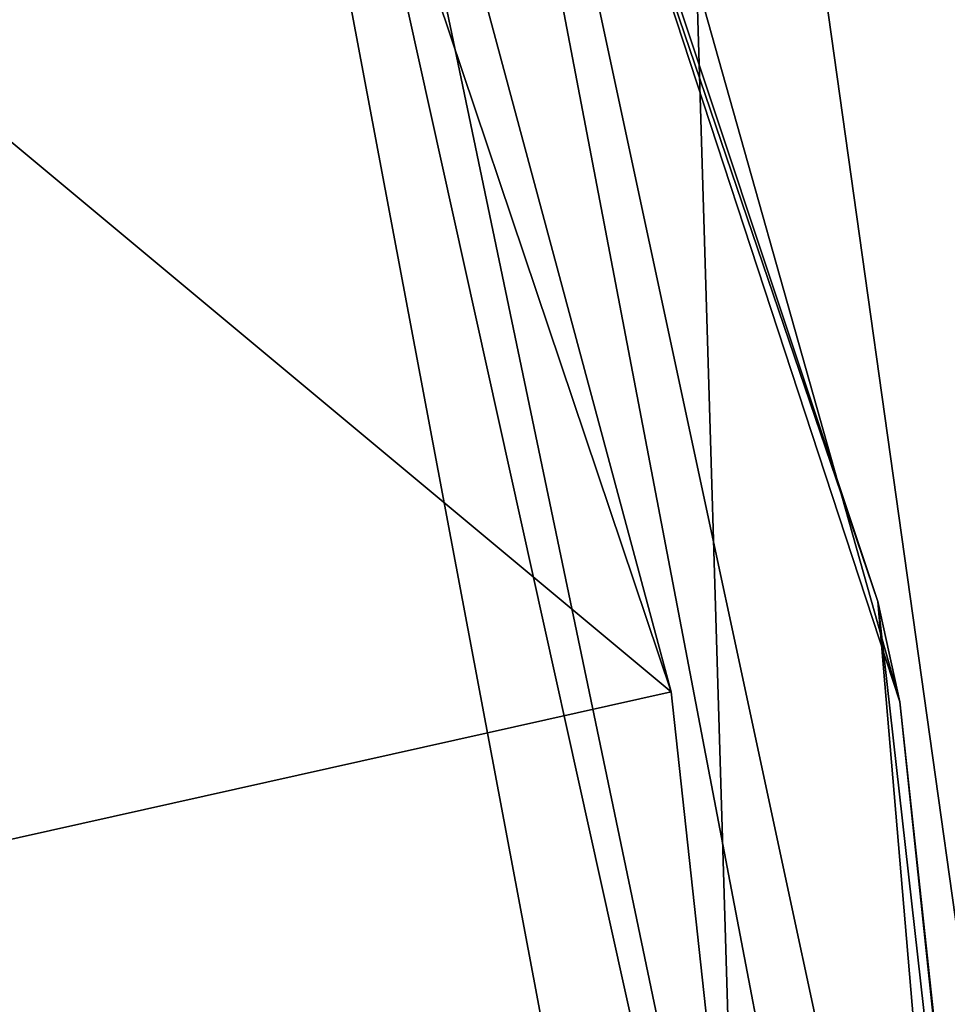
# Model space of a CAD drawing. Header units: millimetres. Extents: x -455 to 455, y -678 to 20.
# Tile 501 of 656: x -4.04 to -2.78, y -38.87 to -37.53. Entities that reach past the tile are written whole.
import ezdxf

# ---------------------------------------------------------------- set-up
doc = ezdxf.new("R2010")
doc.units = ezdxf.units.MM
doc.header["$LTSCALE"] = 65.185185
for name, color, linetype in [('362', 7, 'CONTINUOUS'), ('446', 7, 'CONTINUOUS'), ('448', 7, 'CONTINUOUS'), ('449', 7, 'CONTINUOUS'), ('450', 7, 'CONTINUOUS'), ('451', 7, 'CONTINUOUS')]:
    doc.layers.add(name, color=color, linetype=linetype)

msp = doc.modelspace()

# ---------------------------------------------------------------- linework, layer by layer
at = {"layer": '362', "linetype": 'CONTINUOUS'}
for points in [[(-2, -74.7, 19.85), (-2, 0, 19.85), (-4.0572, -6.3538, 19.0336), (-2, -74.7, 19.85)], [(-2, -74.7, 19.85), (-4.0572, -6.3538, 19.0336), (-4.1213, -74.7, 18.9713), (-2, -74.7, 19.85)]]:
    msp.add_3dface(points, dxfattribs=at)
at = {"layer": '446', "linetype": 'CONTINUOUS'}
for points in [[(-3.1547, -38.4462, -13.9456), (-5.9224, -36.1409, -14.5186), (-4.2033, -35.3317, -14.5211), (-3.1547, -38.4462, -13.9456)], [(-5.0092, -38.8603, -13.9443), (-5.9224, -36.1409, -14.5186), (-3.1547, -38.4462, -13.9456), (-5.0092, -38.8603, -13.9443)], [(-2.8001, -41.7104, -13.3424), (-5.0092, -38.8603, -13.9443), (-3.1547, -38.4462, -13.9456), (-2.8001, -41.7104, -13.3424)], [(-2.8001, -41.7104, -13.3424), (-4.7001, -41.7104, -13.3424), (-5.0092, -38.8603, -13.9443), (-2.8001, -41.7104, -13.3424)]]:
    msp.add_3dface(points, dxfattribs=at)
at = {"layer": '448', "linetype": 'CONTINUOUS'}
for points in [[(-3.9522, -35.1598, -14.2252), (-2.5879, -41.6923, -13.2563), (-4.0198, -35.2307, -14.4377), (-3.9522, -35.1598, -14.2252)], [(-2.5879, -41.6923, -13.2563), (-3.9522, -35.1598, -14.2252), (-2.8745, -38.3238, -13.6512), (-2.5879, -41.6923, -13.2563)], [(-3.1547, -38.4462, -13.9456), (-4.2033, -35.3317, -14.5211), (-4.0198, -35.2307, -14.4377), (-3.1547, -38.4462, -13.9456)], [(-2.5879, -41.6923, -13.2563), (-2.8001, -41.7104, -13.3424), (-4.0198, -35.2307, -14.4377), (-2.5879, -41.6923, -13.2563)], [(-2.8001, -41.7104, -13.3424), (-3.1547, -38.4462, -13.9456), (-4.0198, -35.2307, -14.4377), (-2.8001, -41.7104, -13.3424)], [(-2.5001, -41.6503, -13.0482), (-2.5879, -41.6923, -13.2563), (-2.8745, -38.3238, -13.6512), (-2.5001, -41.6503, -13.0482)]]:
    msp.add_3dface(points, dxfattribs=at)
at = {"layer": '449', "linetype": 'CONTINUOUS'}
for points in [[(-2.8745, -38.3238, -13.6512), (-3.9522, -35.1598, -14.2252), (-3.8636, -35.3533, -10.15), (-2.8745, -38.3238, -13.6512)], [(-2.8447, -38.4596, -6.65), (-2.8745, -38.3238, -13.6512), (-3.8636, -35.3533, -10.15), (-2.8447, -38.4596, -6.65)], [(-3.8636, -35.3533, -6.65), (-2.8447, -38.4596, -6.65), (-3.8636, -35.3533, -10.15), (-3.8636, -35.3533, -6.65)], [(-2.5001, -41.6503, -13.0482), (-2.8745, -38.3238, -13.6512), (-2.8447, -38.4596, -6.65), (-2.5001, -41.6503, -13.0482)], [(-2.5, -41.7104, -6.65), (-2.5001, -41.6503, -13.0482), (-2.8447, -38.4596, -6.65), (-2.5, -41.7104, -6.65)]]:
    msp.add_3dface(points, dxfattribs=at)
at = {"layer": '450', "linetype": 'CONTINUOUS'}
for points in [[(-2.8447, -38.4596, -6.65), (-3.8636, -35.3533, -6.65), (-3.7044, -35.4129, -6.3236), (-2.8447, -38.4596, -6.65)], [(-2.3536, -41.7104, -6.2964), (-2.5, -41.7104, -6.65), (-3.7044, -35.4129, -6.3236), (-2.3536, -41.7104, -6.2964)], [(-2.5, -41.7104, -6.65), (-2.8447, -38.4596, -6.65), (-3.7044, -35.4129, -6.3236), (-2.5, -41.7104, -6.65)], [(-3.2122, -35.6013, -6.15), (-2.3536, -41.7104, -6.2964), (-3.7044, -35.4129, -6.3236), (-3.2122, -35.6013, -6.15)], [(-2.306, -38.5963, -6.15), (-2.3536, -41.7104, -6.2964), (-3.2122, -35.6013, -6.15), (-2.306, -38.5963, -6.15)]]:
    msp.add_3dface(points, dxfattribs=at)
at = {"layer": '451', "linetype": 'CONTINUOUS'}
msp.add_3dface([(-2.306, -38.5963, -6.15), (-3.2122, -35.6013, -6.15), (-2.2579, -36.3018, -6.15), (-2.306, -38.5963, -6.15)], dxfattribs=at)

doc.saveas('drawing.dxf')
